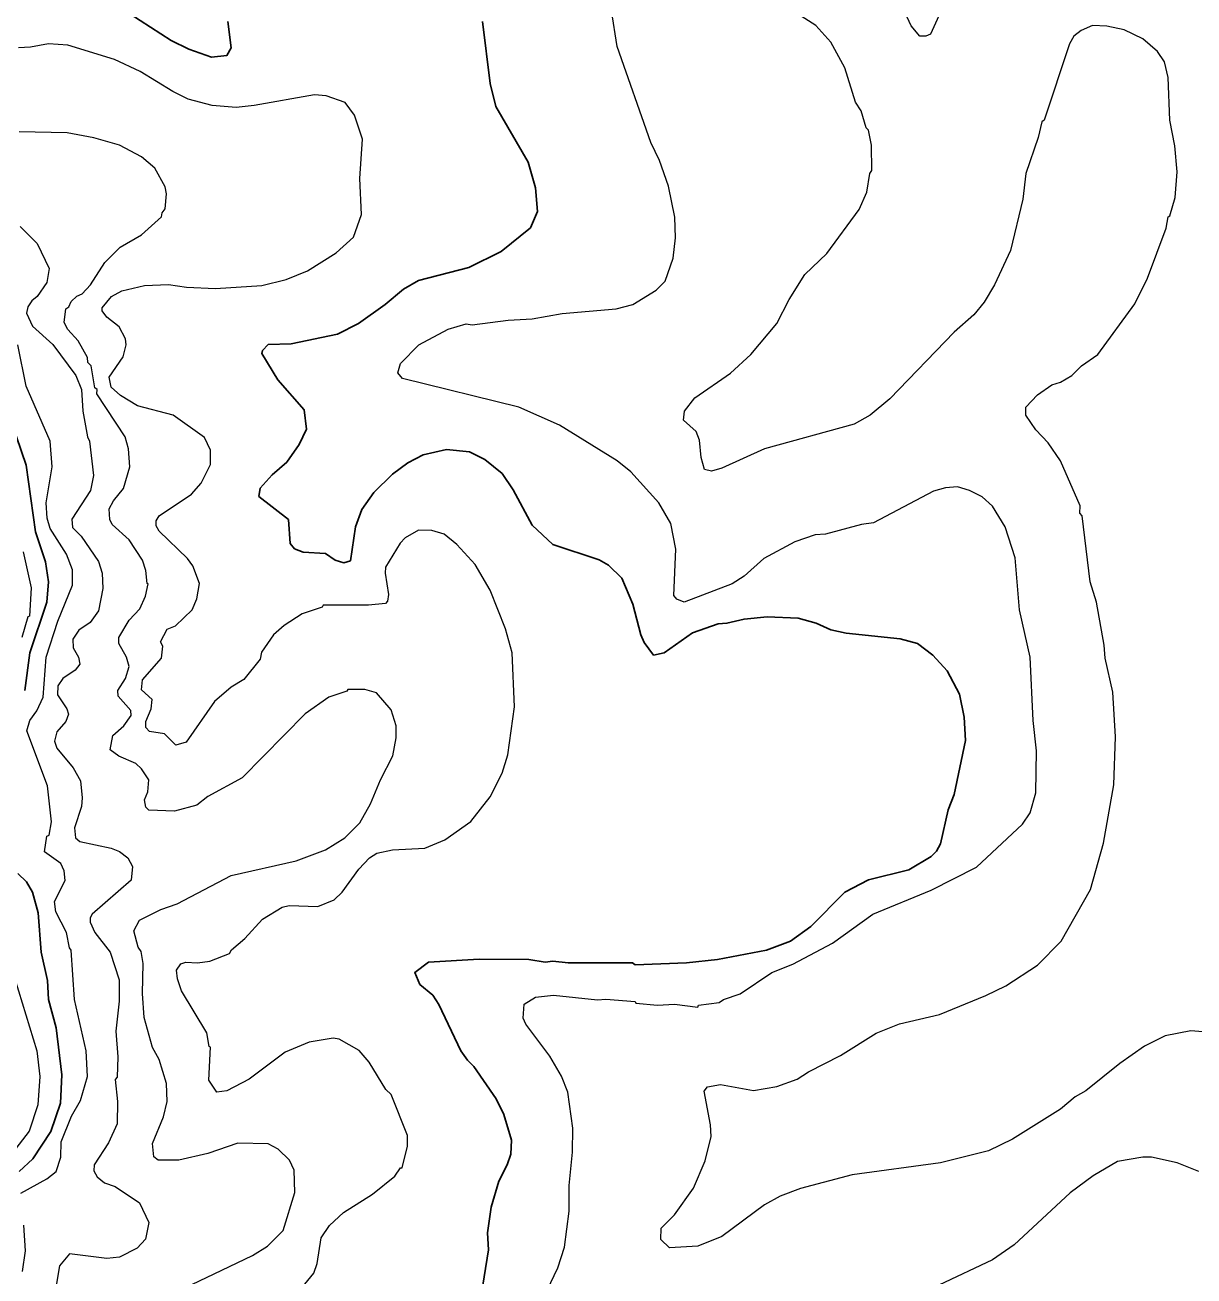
# Model space of a CAD drawing. Extents: x 265.7 to 292.1, y 7676.2 to 7704.2.
# Drawn here: x 275.523 to 277.698, y 7681.56 to 7683.888 of the extents above; entities that cross this region are included whole.
import ezdxf

# ---------------------------------------------------------------- set-up
doc = ezdxf.new("R2010")
doc.units = 0
doc.header["$LTSCALE"] = 0.032
doc.layers.add('1', color=7, linetype='Continuous', lineweight=25)
doc.layers.add('2', color=7, linetype='Continuous', lineweight=13)

msp = doc.modelspace()

# ---------------------------------------------------------------- linework, layer by layer
at = {"layer": '1'}
for points in [[(275.9001, 7683.8942), (275.9064, 7683.8455), (275.8985, 7683.8311), (275.8697, 7683.8279), (275.8275, 7683.8431), (275.7947, 7683.859), (275.7181, 7683.9085)], [(276.0405, 7682.9071), (276.0245, 7682.9135), (276.0166, 7682.9231), (276.0134, 7682.9677), (275.9583, 7683.0108), (275.9607, 7683.026), (275.983, 7683.0507), (276.0102, 7683.0746), (276.0333, 7683.1074), (276.0469, 7683.1361), (276.0421, 7683.172), (275.9934, 7683.2279), (275.9639, 7683.2765), (275.9647, 7683.2821), (275.9751, 7683.2933), (276.0182, 7683.2949), (276.1043, 7683.3124), (276.1434, 7683.3324), (276.1929, 7683.3675), (276.2272, 7683.3962), (276.2552, 7683.4122), (276.3485, 7683.4369), (276.4092, 7683.4665), (276.4634, 7683.5103), (276.4762, 7683.5407), (276.473, 7683.5846), (276.4594, 7683.6324), (276.3988, 7683.7362), (276.3884, 7683.7793), (276.374, 7683.8942)], [(275.5226, 7682.6494), (275.5322, 7682.7196), (275.5633, 7682.8137), (275.5665, 7682.852), (275.5609, 7682.8887), (275.5426, 7682.9446), (275.525, 7683.0691), (275.4891, 7683.1744)], [(276.3661, 7681.4891), (276.3852, 7681.6088), (276.3836, 7681.6407), (276.39, 7681.6886), (276.4044, 7681.7365), (276.4203, 7681.7668), (276.4267, 7681.7868), (276.4283, 7681.8131), (276.4139, 7681.861), (276.3996, 7681.8897), (276.3581, 7681.9503), (276.3461, 7681.9615), (276.3341, 7681.9791), (276.2927, 7682.0652), (276.2815, 7682.0828), (276.2575, 7682.1027), (276.248, 7682.1251), (276.2735, 7682.1442), (276.3677, 7682.1498), (276.4602, 7682.149), (276.4906, 7682.1442), (276.5049, 7682.1458), (276.5336, 7682.1426), (276.6533, 7682.1426), (276.6581, 7682.1394), (276.7539, 7682.1426), (276.8113, 7682.149), (276.9023, 7682.1666), (276.947, 7682.1833), (276.9853, 7682.2105), (277.0483, 7682.2743), (277.0922, 7682.2974), (277.1672, 7682.3158), (277.2087, 7682.3405), (277.2191, 7682.3509), (277.2263, 7682.3645), (277.2406, 7682.4275), (277.2518, 7682.4562), (277.2725, 7682.5568), (277.2702, 7682.5999), (277.2614, 7682.643), (277.239, 7682.6861), (277.2119, 7682.7156), (277.1832, 7682.7371), (277.1513, 7682.7459), (277.0507, 7682.7563), (277.022, 7682.7626), (276.9949, 7682.7746), (276.9614, 7682.7842), (276.9039, 7682.7866), (276.8608, 7682.7826), (276.8289, 7682.7746), (276.8129, 7682.7738), (276.7651, 7682.7571), (276.7124, 7682.7196), (276.6924, 7682.7156), (276.6749, 7682.7387), (276.6685, 7682.7531), (276.6541, 7682.8105), (276.6334, 7682.8584), (276.6087, 7682.8831), (276.5911, 7682.8927), (276.5049, 7682.9214), (276.4666, 7682.9574), (276.4315, 7683.0228), (276.4108, 7683.0531), (276.3788, 7683.0794), (276.3501, 7683.0938), (276.307, 7683.0978), (276.2639, 7683.0882), (276.2352, 7683.0731), (276.2065, 7683.0523), (276.1722, 7683.018), (276.1498, 7682.9861)], [(276.1498, 7682.9861), (276.1378, 7682.9542), (276.1283, 7682.8911), (276.1163, 7682.8871), (276.1003, 7682.8919), (276.082, 7682.9047), (276.0405, 7682.9071)], [(275.5122, 7681.7548), (275.5378, 7681.778), (275.5713, 7681.829), (275.5888, 7681.8817), (275.5912, 7681.9344), (275.5809, 7682.0222), (275.5665, 7682.0748), (275.5649, 7682.1099), (275.5529, 7682.1626), (275.5474, 7682.236), (275.537, 7682.2743), (275.5258, 7682.2935), (275.5099, 7682.3094)]]:
    msp.add_lwpolyline(points, dxfattribs=at)
at = {"layer": '2'}
for points in [[(276.714, 7683.4114), (276.7291, 7683.4537), (276.7331, 7683.492), (276.7323, 7683.5303), (276.7204, 7683.5878), (276.7036, 7683.6356), (276.6876, 7683.6691), (276.6246, 7683.8479), (276.6142, 7683.9149)], [(277.2263, 7683.9117), (277.2079, 7683.871), (277.1991, 7683.867), (277.188, 7683.867), (277.172, 7683.8862), (277.1561, 7683.9197)], [(276.9598, 7681.9264), (276.9805, 7681.94), (277.0404, 7681.9703), (277.1066, 7682.0118), (277.1497, 7682.0293), (277.2247, 7682.0469), (277.3109, 7682.082), (277.3476, 7682.1003), (277.4066, 7682.1386), (277.4505, 7682.1833), (277.5056, 7682.2791), (277.5295, 7682.3653), (277.5486, 7682.4738), (277.5518, 7682.5632), (277.5471, 7682.6462), (277.5327, 7682.71), (277.5311, 7682.7339), (277.5167, 7682.8137), (277.5048, 7682.852), (277.4896, 7682.9749), (277.4856, 7682.9797), (277.4864, 7682.9933), (277.4497, 7683.0771), (277.4266, 7683.1106), (277.4034, 7683.1345), (277.3851, 7683.1616), (277.3851, 7683.1768), (277.4066, 7683.1999), (277.4337, 7683.2183), (277.4497, 7683.2231), (277.4705, 7683.2358), (277.4888, 7683.2534), (277.5191, 7683.2749), (277.5877, 7683.3691), (277.6117, 7683.417), (277.646, 7683.5096), (277.65, 7683.5311), (277.6532, 7683.5327), (277.6628, 7683.567), (277.6667, 7683.6149), (277.662, 7683.6628), (277.6532, 7683.7106), (277.65, 7683.7904), (277.6428, 7683.8192), (277.63, 7683.8383), (277.6029, 7683.8622), (277.5678, 7683.879), (277.5359, 7683.8854), (277.5088, 7683.887), (277.488, 7683.8774), (277.4744, 7683.867), (277.4665, 7683.8527), (277.4194, 7683.7106), (277.4146, 7683.7074), (277.4082, 7683.6787), (277.3851, 7683.6117), (277.3795, 7683.5638), (277.3563, 7683.4681), (277.3268, 7683.4042), (277.3077, 7683.3723), (277.2885, 7683.3484), (277.2518, 7683.3164), (277.1321, 7683.192), (277.0954, 7683.1616), (277.0659, 7683.1449), (276.8991, 7683.0994), (276.8193, 7683.0635), (276.8002, 7683.0579), (276.7874, 7683.0611), (276.781, 7683.0834), (276.7778, 7683.1154), (276.7714, 7683.1313), (276.7483, 7683.1529), (276.7499, 7683.1696), (276.769, 7683.1944), (276.8353, 7683.2398), (276.8736, 7683.2749), (276.9215, 7683.3324), (276.9446, 7683.3771), (276.9741, 7683.4234), (277.0148, 7683.4625), (277.0747, 7683.5447), (277.089, 7683.5766), (277.0946, 7683.6117), (277.0986, 7683.6173), (277.0978, 7683.6644), (277.0922, 7683.6923), (277.0882, 7683.6963), (277.0787, 7683.7282), (277.0683, 7683.7442), (277.0483, 7683.808), (277.022, 7683.8559), (276.9941, 7683.887), (276.9669, 7683.9045)], [(275.7979, 7683.7641), (275.7373, 7683.8016), (275.6894, 7683.8239), (275.6024, 7683.8503), (275.5665, 7683.8527), (275.533, 7683.8463), (275.5107, 7683.8455)], [(276.1442, 7682.3174), (276.1642, 7682.3381), (276.1778, 7682.3469), (276.2065, 7682.3533), (276.2671, 7682.3565), (276.3038, 7682.3717), (276.3525, 7682.406), (276.3884, 7682.4515), (276.4108, 7682.4961), (276.4211, 7682.5297), (276.4339, 7682.619), (276.4291, 7682.7196), (276.4171, 7682.7643), (276.3884, 7682.8361), (276.3605, 7682.884), (276.3262, 7682.9215), (276.303, 7682.9406), (276.2799, 7682.947), (276.2552, 7682.9478), (276.2304, 7682.9334), (276.2208, 7682.9238), (276.1937, 7682.8792), (276.1929, 7682.868), (276.1993, 7682.8281), (276.1977, 7682.8161), (276.1937, 7682.8113), (276.1618, 7682.8081), (276.078, 7682.8081), (276.0756, 7682.8049), (276.0389, 7682.7922), (276.0054, 7682.7706), (275.9854, 7682.7531), (275.9631, 7682.7212), (275.9607, 7682.7076), (275.9304, 7682.6701), (275.9065, 7682.6557), (275.8753, 7682.6294), (275.8227, 7682.5536), (275.8035, 7682.548), (275.7828, 7682.5688), (275.7548, 7682.5735), (275.7477, 7682.5807), (275.7477, 7682.5919), (275.758, 7682.6158), (275.7596, 7682.6326), (275.7397, 7682.6509), (275.7413, 7682.6693), (275.7772, 7682.71), (275.7796, 7682.7323), (275.7748, 7682.7403), (275.7875, 7682.7635), (275.8027, 7682.7698), (275.8338, 7682.7994), (275.8426, 7682.8201), (275.8474, 7682.8488), (275.8354, 7682.8816), (275.8251, 7682.8951), (275.7724, 7682.9462), (275.7668, 7682.9558), (275.7668, 7682.9653), (275.7724, 7682.9749), (275.833, 7683.0148), (275.8506, 7683.0356), (275.8681, 7683.0699), (275.8681, 7683.097), (275.857, 7683.1201), (275.7987, 7683.1616), (275.7325, 7683.1792), (275.7006, 7683.1983), (275.683, 7683.2143), (275.6798, 7683.2327), (275.7054, 7683.2702), (275.7109, 7683.2925), (275.7101, 7683.3037), (275.6982, 7683.326), (275.675, 7683.3444), (275.6663, 7683.3563), (275.6663, 7683.3619), (275.6838, 7683.3827), (275.703, 7683.393), (275.7453, 7683.4034), (275.7899, 7683.405), (275.8235, 7683.4002), (275.8777, 7683.3978), (275.9639, 7683.4034), (276.0086, 7683.4146), (276.0485, 7683.4306), (276.1019, 7683.4641), (276.1339, 7683.4928), (276.149, 7683.5351), (276.1458, 7683.6021), (276.1506, 7683.6755), (276.1363, 7683.7202), (276.1187, 7683.7434), (276.0836, 7683.7561)], [(276.0836, 7683.7561), (276.0613, 7683.7577), (275.9495, 7683.7378), (275.916, 7683.7346), (275.8713, 7683.7378), (275.8267, 7683.7497), (275.7979, 7683.7641)], [(276.1458, 7682.4036), (276.1658, 7682.4387), (276.1841, 7682.4834), (276.2073, 7682.5281), (276.2137, 7682.5616), (276.2137, 7682.5839), (276.2041, 7682.6134), (276.177, 7682.6454), (276.1554, 7682.6517), (276.1235, 7682.6517), (276.1219, 7682.6485), (276.0884, 7682.6374), (276.0445, 7682.6063), (275.9272, 7682.4874), (275.8634, 7682.4522), (275.8426, 7682.4363), (275.8011, 7682.4251), (275.7532, 7682.4267), (275.7477, 7682.4323), (275.7453, 7682.4459), (275.7516, 7682.461), (275.7532, 7682.4834), (275.7397, 7682.5041), (275.7293, 7682.5137), (275.6974, 7682.5273), (275.6814, 7682.5392), (275.6862, 7682.5656), (275.707, 7682.5839), (275.7205, 7682.6031), (275.7197, 7682.6126), (275.6966, 7682.639), (275.6958, 7682.6494), (275.7101, 7682.6717), (275.7165, 7682.694), (275.7117, 7682.7116), (275.6974, 7682.7371), (275.6974, 7682.7483), (275.7165, 7682.7802), (275.7365, 7682.8018), (275.7469, 7682.8249), (275.7524, 7682.848), (275.75, 7682.8488), (275.7477, 7682.8728), (275.7413, 7682.8919), (275.7165, 7682.9302), (275.6854, 7682.9582), (275.6806, 7682.9677), (275.6798, 7682.9877), (275.6878, 7683.0028), (275.7062, 7683.0252), (275.7181, 7683.0659), (275.7157, 7683.0994), (275.7093, 7683.1217), (275.6567, 7683.2015), (275.6575, 7683.2095), (275.6527, 7683.2127), (275.6463, 7683.2534), (275.6399, 7683.2598), (275.6391, 7683.2694), (275.6216, 7683.3005), (275.6024, 7683.3212), (275.596, 7683.334), (275.5992, 7683.3595), (275.6048, 7683.3635), (275.6088, 7683.3731), (275.6192, 7683.3835), (275.6296, 7683.3875), (275.6447, 7683.4042), (275.6718, 7683.4457), (275.6998, 7683.4744), (275.7397, 7683.4976), (275.7772, 7683.5311), (275.778, 7683.5383), (275.7836, 7683.5455), (275.786, 7683.5734), (275.7836, 7683.587), (275.7644, 7683.6213), (275.7397, 7683.6428), (275.699, 7683.6644), (275.6511, 7683.6779), (275.6016, 7683.6875), (275.5123, 7683.6891)], [(275.5139, 7683.5127), (275.5458, 7683.4816)], [(275.5458, 7683.4816), (275.5681, 7683.4345), (275.5633, 7683.409), (275.5458, 7683.3827), (275.5354, 7683.3747), (275.5282, 7683.3635), (275.5258, 7683.3516)], [(276.4219, 7683.3388), (276.4666, 7683.3412), (276.5225, 7683.3508), (276.623, 7683.3595), (276.6541, 7683.3675), (276.6972, 7683.3946), (276.714, 7683.4114)], [(275.5258, 7683.3516), (275.537, 7683.3276), (275.5745, 7683.2933), (275.6176, 7683.2359), (275.628, 7683.2095), (275.6303, 7683.1696), (275.6391, 7683.1217), (275.6431, 7683.1138), (275.6503, 7683.0499), (275.6447, 7683.022), (275.6104, 7682.9685), (275.6112, 7682.9526), (275.6272, 7682.9366), (275.6599, 7682.8895), (275.6663, 7682.868), (275.6679, 7682.8393), (275.6599, 7682.7978), (275.6439, 7682.7762), (275.6232, 7682.7619), (275.612, 7682.7451), (275.6128, 7682.7291), (275.6224, 7682.7116), (275.6248, 7682.6988), (275.616, 7682.6877), (275.5936, 7682.6717), (275.5841, 7682.6581), (275.5833, 7682.6414), (275.6008, 7682.6158), (275.604, 7682.6054), (275.5992, 7682.5919), (275.5825, 7682.5727), (275.5777, 7682.5552), (275.5825, 7682.5424), (275.6128, 7682.5057), (275.6264, 7682.4818), (275.6296, 7682.4499), (275.628, 7682.4339), (275.6152, 7682.394), (275.6168, 7682.3756), (275.6248, 7682.3685), (275.683, 7682.3565), (275.699, 7682.3501), (275.7141, 7682.3381), (275.7229, 7682.3222), (275.7205, 7682.2966), (275.6479, 7682.2336), (275.6439, 7682.2264), (275.6439, 7682.2185), (275.6527, 7682.1993), (275.6814, 7682.1626), (275.6982, 7682.1115), (275.6982, 7682.0716), (275.6918, 7682.0158), (275.6958, 7681.9679), (275.6942, 7681.9304), (275.691, 7681.9256), (275.695, 7681.8849), (275.6942, 7681.8434), (275.6782, 7681.8083), (275.6519, 7681.7668), (275.6511, 7681.7556), (275.6575, 7681.7445), (275.6711, 7681.7333), (275.691, 7681.7269), (275.7357, 7681.6966), (275.7532, 7681.6599), (275.7469, 7681.6288), (275.7317, 7681.612), (275.699, 7681.5952), (275.675, 7681.5928), (275.6056, 7681.6016), (275.5873, 7681.5793), (275.5761, 7681.5131)], [(276.4945, 7681.5338), (276.5145, 7681.5753), (276.5265, 7681.6136), (276.5352, 7681.6806), (276.5352, 7681.7285), (276.5416, 7681.7907), (276.5424, 7681.8354), (276.5328, 7681.9025), (276.5209, 7681.932), (276.4993, 7681.9695), (276.4546, 7682.0285), (276.4499, 7682.0397), (276.4514, 7682.066), (276.473, 7682.0788), (276.5065, 7682.0828), (276.5879, 7682.074), (276.6039, 7682.0756), (276.6581, 7682.0708), (276.6597, 7682.0676), (276.6996, 7682.0644), (276.7315, 7682.066), (276.7746, 7682.0604), (276.7762, 7682.0644), (276.8145, 7682.0692), (276.8225, 7682.0748), (276.8536, 7682.0852), (276.9127, 7682.1251), (276.9518, 7682.1402), (277.0252, 7682.1793), (277.1002, 7682.2336), (277.2087, 7682.2783), (277.2933, 7682.3206), (277.3787, 7682.4012), (277.393, 7682.4219), (277.4034, 7682.4594), (277.405, 7682.5376), (277.3986, 7682.5935), (277.393, 7682.7116), (277.3731, 7682.7994), (277.3651, 7682.8967), (277.3468, 7682.9542), (277.3228, 7682.9925), (277.3037, 7683.01), (277.2805, 7683.022), (277.2582, 7683.0284), (277.2359, 7683.0268), (277.2135, 7683.0204), (277.1018, 7682.9613), (277.0795, 7682.9582), (277.0124, 7682.9406), (276.9933, 7682.939), (276.955, 7682.9262), (276.8975, 7682.8951), (276.8608, 7682.8624), (276.8385, 7682.848), (276.7491, 7682.8137), (276.7355, 7682.8193), (276.7299, 7682.8265), (276.7339, 7682.9127), (276.7244, 7682.9606), (276.702, 7682.9989), (276.6501, 7683.0563), (276.6246, 7683.0771), (276.5177, 7683.1433), (276.4419, 7683.1768), (276.2256, 7683.2303), (276.2169, 7683.2406), (276.2216, 7683.2582), (276.2559, 7683.2925), (276.3102, 7683.322), (276.3437, 7683.3316), (276.3549, 7683.33), (276.4219, 7683.3388)], [(275.5154, 7681.7141), (275.5633, 7681.7413), (275.5809, 7681.7548), (275.5897, 7681.7812), (275.5904, 7681.8099), (275.6096, 7681.8578), (275.6264, 7681.8865), (275.6391, 7681.9312), (275.6367, 7681.9791), (275.6152, 7682.0748), (275.6088, 7682.1666), (275.6056, 7682.1706), (275.6, 7682.1993), (275.5801, 7682.2376), (275.5777, 7682.2568), (275.5976, 7682.2959), (275.596, 7682.3142), (275.5897, 7682.3278), (275.5593, 7682.3493), (275.5633, 7682.3788), (275.5681, 7682.3804), (275.5721, 7682.4052), (275.5649, 7682.4722), (275.5266, 7682.5743), (275.5322, 7682.5935), (275.545, 7682.6118), (275.5569, 7682.6374), (275.5625, 7682.7116), (275.5841, 7682.7786), (275.6112, 7682.8457), (275.6112, 7682.8744), (275.6, 7682.9031), (275.5697, 7682.951), (275.5641, 7682.9701), (275.5625, 7682.9989), (275.5737, 7683.0659), (275.5697, 7683.1138), (275.525, 7683.2159), (275.5099, 7683.2925)], [(275.5194, 7682.9079), (275.5346, 7682.8409), (275.5314, 7682.7882), (275.5282, 7682.7866), (275.517, 7682.7483)], [(275.7756, 7682.2424), (275.8059, 7682.2528), (275.9064, 7682.3054), (276.0277, 7682.3326), (276.082, 7682.3533), (276.1179, 7682.3756), (276.1458, 7682.4036)], [(275.9647, 7682.224), (276.0014, 7682.2464), (276.0142, 7682.2496), (276.0676, 7682.248), (276.098, 7682.2599), (276.1131, 7682.2743), (276.1442, 7682.3174)], [(275.7764, 7681.517), (275.9463, 7681.5984), (275.9743, 7681.616), (276.003, 7681.6447), (276.0253, 7681.7157), (276.0237, 7681.7572), (276.015, 7681.7756), (275.9942, 7681.7963), (275.9751, 7681.8059), (275.9192, 7681.8075), (275.8634, 7681.7883), (275.8091, 7681.7756), (275.7708, 7681.7756), (275.7628, 7681.782), (275.7604, 7681.8067), (275.7804, 7681.8562), (275.7875, 7681.8849), (275.786, 7681.9184), (275.7724, 7681.9631), (275.7604, 7681.9854), (275.7445, 7682.0413), (275.7413, 7682.086), (275.7429, 7682.1418), (275.7389, 7682.1642), (275.7333, 7682.1722), (275.7253, 7682.2025), (275.7357, 7682.2224), (275.7756, 7682.2424)], [(276.0437, 7681.545), (276.0604, 7681.5657), (276.0668, 7681.5833), (276.074, 7681.6312), (276.0892, 7681.6543), (276.1155, 7681.6782), (276.1698, 7681.7125), (276.2113, 7681.7461), (276.2216, 7681.7612), (276.2248, 7681.7612), (276.2344, 7681.8019), (276.2344, 7681.8219), (276.2041, 7681.8977), (276.1945, 7681.9072), (276.1634, 7681.9583), (276.145, 7681.9799), (276.1075, 7682.0006), (276.0964, 7682.003), (276.0517, 7681.995), (276.007, 7681.9767), (275.94, 7681.9264), (275.8985, 7681.9048), (275.8801, 7681.9025), (275.8649, 7681.9248), (275.8681, 7681.9862), (275.8657, 7681.987), (275.861, 7682.0126), (275.8139, 7682.0908), (275.8067, 7682.1131), (275.8051, 7682.1291), (275.8131, 7682.141), (275.8219, 7682.1442), (275.8442, 7682.1426), (275.8666, 7682.1458), (275.9033, 7682.1602), (275.9072, 7682.1674), (275.932, 7682.1881), (275.9647, 7682.224)], [(275.5043, 7682.1131), (275.545, 7681.9791), (275.5506, 7681.9312), (275.5466, 7681.8785), (275.5306, 7681.8298), (275.4995, 7681.7891)], [(277.7434, 7682.0118), (277.6923, 7682.0166), (277.6444, 7682.007), (277.6061, 7681.9878), (277.5598, 7681.9559), (277.4968, 7681.9048), (277.4768, 7681.8937), (277.4497, 7681.8705), (277.3603, 7681.8147), (277.3157, 7681.7931), (277.2263, 7681.7708), (277.0619, 7681.7484), (276.9661, 7681.7229), (276.9278, 7681.7085), (276.8991, 7681.6926), (276.8193, 7681.6335), (276.7746, 7681.616), (276.722, 7681.6128), (276.706, 7681.628), (276.7068, 7681.6495), (276.7315, 7681.6742), (276.7666, 7681.7237), (276.7882, 7681.7748), (276.7994, 7681.8195), (276.7986, 7681.8418)], [(276.7986, 7681.8418), (276.7866, 7681.9041), (276.793, 7681.912), (276.8169, 7681.9168), (276.8784, 7681.9056), (276.9215, 7681.9128), (276.9598, 7681.9264)], [(277.7067, 7681.7548), (277.6668, 7681.7708), (277.6189, 7681.7812), (277.6029, 7681.7812), (277.5558, 7681.7732), (277.5104, 7681.7468), (277.4673, 7681.7149), (277.3635, 7681.6184), (277.3228, 7681.5905), (277.2231, 7681.5434)], [(275.5186, 7681.5689), (275.5242, 7681.6072), (275.521, 7681.6551)]]:
    msp.add_lwpolyline(points, dxfattribs=at)

doc.saveas('drawing.dxf')
